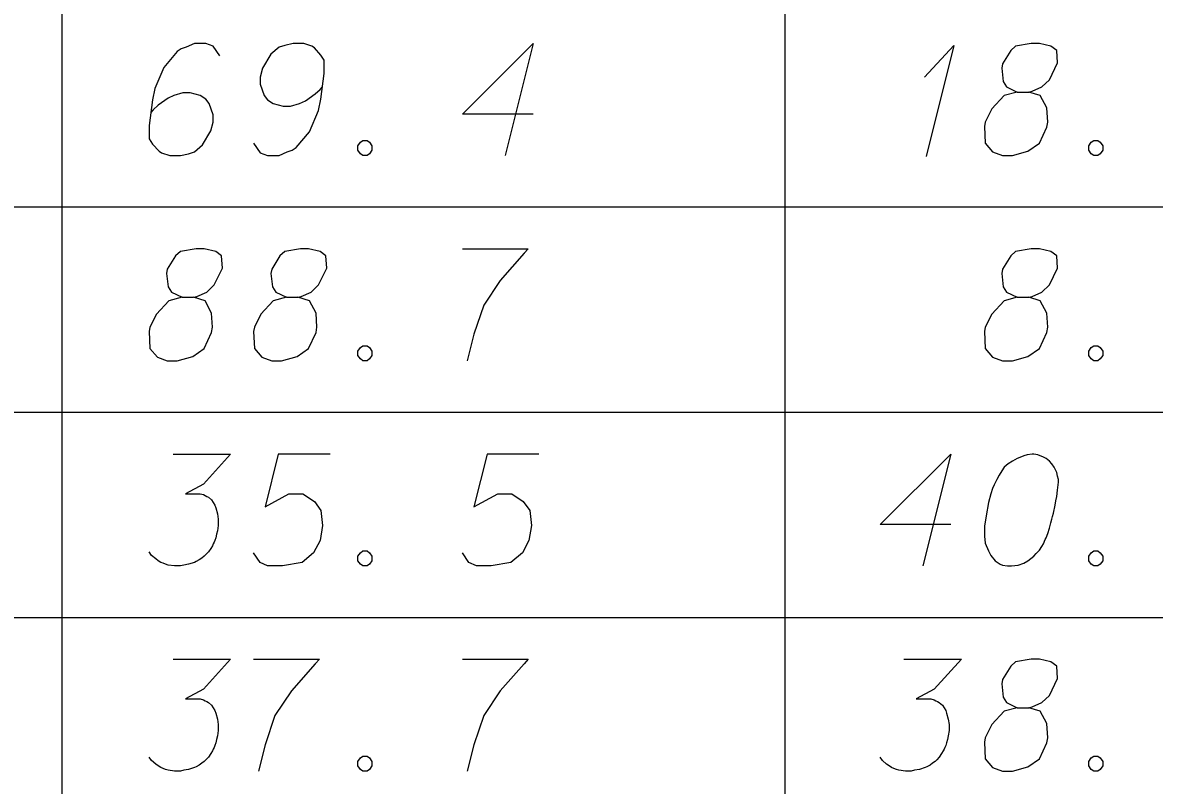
# Model space of a CAD drawing. Extents: x 2074207 to 2076812, y 516372 to 523312.
# Drawn here: x 2076524.39 to 2076572.95, y 520177.2 to 520209.9 of the extents above; entities that cross this region are included whole.
import ezdxf

# ---------------------------------------------------------------- set-up
doc = ezdxf.new("R2010")
doc.units = 0
doc.layers.add('Prop DirtTable_ Soil Test Results - Outline (Minor)', color=7, linetype='Continuous')
doc.layers.add('Prop DirtTable_ Soil Test Results - Tx (Sample Data)', color=7, linetype='Continuous')

msp = doc.modelspace()

# ---------------------------------------------------------------- linework, layer by layer
at = {"layer": 'Prop DirtTable_ Soil Test Results - Outline (Minor)'}
for p, q in [((2076526.074, 520210.801), (2076526.074, 520202.001)), ((2076557.094, 520210.801), (2076557.094, 520202.001)), ((2076260.609, 520202.001), (2076811.903, 520202.001)), ((2076260.609, 520202.001), (2076811.903, 520202.001)), ((2076526.074, 520202.001), (2076526.074, 520193.201)), ((2076557.094, 520202.001), (2076557.094, 520193.201)), ((2076260.609, 520193.201), (2076811.903, 520193.201)), ((2076260.609, 520193.201), (2076811.903, 520193.201)), ((2076526.074, 520193.201), (2076526.074, 520184.401)), ((2076557.094, 520193.201), (2076557.094, 520184.401)), ((2076260.609, 520184.401), (2076811.903, 520184.401)), ((2076260.609, 520184.401), (2076811.903, 520184.401)), ((2076526.074, 520184.401), (2076526.074, 520175.601)), ((2076557.094, 520184.401), (2076557.094, 520175.601))]:
    msp.add_line(p, q, dxfattribs=at)
at = {"layer": 'Prop DirtTable_ Soil Test Results - Tx (Sample Data)'}
for points in [[(2076532.855, 520208.477), (2076532.573, 520208.893), (2076532.256, 520209.006), (2076531.762, 520209.006), (2076531.409, 520208.855), (2076531.198, 520208.78), (2076531.021, 520208.666), (2076530.457, 520207.986), (2076530.069, 520207.079), (2076529.963, 520206.588), (2076529.822, 520205.491), (2076529.822, 520204.925), (2076529.963, 520204.698), (2076530.245, 520204.395), (2076530.351, 520204.32), (2076530.704, 520204.206), (2076531.162, 520204.206), (2076531.515, 520204.282), (2076531.762, 520204.358), (2076532.115, 520204.66), (2076532.467, 520205.265), (2076532.573, 520205.643), (2076532.573, 520205.945), (2076532.397, 520206.436), (2076532.256, 520206.625), (2076532.009, 520206.777), (2076531.586, 520206.89), (2076531.268, 520206.89), (2076530.88, 520206.777), (2076530.633, 520206.663), (2076530.21, 520206.361), (2076529.998, 520206.172), (2076529.892, 520206.058)], [(2076534.302, 520204.736), (2076534.584, 520204.32), (2076534.901, 520204.206), (2076535.395, 520204.206), (2076535.748, 520204.358), (2076535.96, 520204.433), (2076536.136, 520204.547), (2076536.7, 520205.227), (2076537.089, 520206.134), (2076537.194, 520206.625), (2076537.335, 520207.721), (2076537.335, 520208.288), (2076537.194, 520208.515), (2076536.912, 520208.817), (2076536.806, 520208.893), (2076536.454, 520209.006), (2076535.995, 520209.006), (2076535.642, 520208.931), (2076535.395, 520208.855), (2076535.043, 520208.553), (2076534.69, 520207.948), (2076534.584, 520207.57), (2076534.584, 520207.268), (2076534.76, 520206.777), (2076534.901, 520206.588), (2076535.148, 520206.436), (2076535.572, 520206.323), (2076535.889, 520206.323), (2076536.277, 520206.436), (2076536.524, 520206.55), (2076536.947, 520206.852), (2076537.159, 520207.041), (2076537.265, 520207.154)], [(2076546.295, 520205.983), (2076543.262, 520205.983), (2076546.295, 520209.006), (2076545.096, 520204.206)], [(2076563.087, 520207.57), (2076564.357, 520208.931), (2076563.157, 520204.169)], [(2076567.073, 520206.928), (2076567.567, 520206.928), (2076567.708, 520206.965), (2076568.131, 520207.154), (2076568.449, 520207.457), (2076568.801, 520208.175), (2076568.766, 520208.704), (2076568.519, 520208.893), (2076568.025, 520209.006), (2076567.672, 520209.006), (2076567.002, 520208.893), (2076566.791, 520208.704), (2076566.438, 520208.137), (2076566.403, 520207.948), (2076566.473, 520207.381), (2076566.614, 520207.154), (2076567.073, 520206.928), (2076566.508, 520206.777), (2076565.979, 520206.21), (2076565.697, 520205.643), (2076565.662, 520205.454), (2076565.697, 520204.736), (2076566.015, 520204.358), (2076566.438, 520204.206), (2076566.861, 520204.206), (2076567.531, 520204.395), (2076568.025, 520204.736), (2076568.343, 520205.416), (2076568.378, 520205.643), (2076568.343, 520206.247), (2076568.06, 520206.777), (2076567.567, 520206.928)], [(2076538.993, 520204.849), (2076539.17, 520204.849), (2076539.276, 520204.773), (2076539.381, 520204.622), (2076539.381, 520204.433), (2076539.276, 520204.282), (2076539.17, 520204.206), (2076538.993, 520204.206), (2076538.888, 520204.282), (2076538.782, 520204.433), (2076538.782, 520204.622), (2076538.888, 520204.773), (2076538.993, 520204.849)], [(2076570.353, 520204.849), (2076570.53, 520204.849), (2076570.636, 520204.773), (2076570.741, 520204.622), (2076570.741, 520204.433), (2076570.636, 520204.282), (2076570.53, 520204.206), (2076570.353, 520204.206), (2076570.248, 520204.282), (2076570.142, 520204.433), (2076570.142, 520204.622), (2076570.248, 520204.773), (2076570.353, 520204.849)], [(2076531.233, 520198.128), (2076531.727, 520198.128), (2076531.868, 520198.165), (2076532.291, 520198.354), (2076532.609, 520198.657), (2076532.961, 520199.375), (2076532.926, 520199.904), (2076532.679, 520200.093), (2076532.185, 520200.206), (2076531.832, 520200.206), (2076531.162, 520200.093), (2076530.951, 520199.904), (2076530.598, 520199.337), (2076530.563, 520199.148), (2076530.633, 520198.581), (2076530.774, 520198.354), (2076531.233, 520198.128), (2076530.668, 520197.977), (2076530.139, 520197.41), (2076529.857, 520196.843), (2076529.822, 520196.654), (2076529.857, 520195.936), (2076530.175, 520195.558), (2076530.598, 520195.406), (2076531.021, 520195.406), (2076531.691, 520195.595), (2076532.185, 520195.936), (2076532.503, 520196.616), (2076532.538, 520196.843), (2076532.503, 520197.447), (2076532.22, 520197.977), (2076531.727, 520198.128)], [(2076535.713, 520198.128), (2076536.207, 520198.128), (2076536.348, 520198.165), (2076536.771, 520198.354), (2076537.089, 520198.657), (2076537.441, 520199.375), (2076537.406, 520199.904), (2076537.159, 520200.093), (2076536.665, 520200.206), (2076536.312, 520200.206), (2076535.642, 520200.093), (2076535.431, 520199.904), (2076535.078, 520199.337), (2076535.043, 520199.148), (2076535.113, 520198.581), (2076535.254, 520198.354), (2076535.713, 520198.128), (2076535.148, 520197.977), (2076534.619, 520197.41), (2076534.337, 520196.843), (2076534.302, 520196.654), (2076534.337, 520195.936), (2076534.655, 520195.558), (2076535.078, 520195.406), (2076535.501, 520195.406), (2076536.171, 520195.595), (2076536.665, 520195.936), (2076536.983, 520196.616), (2076537.018, 520196.843), (2076536.983, 520197.447), (2076536.7, 520197.977), (2076536.207, 520198.128)], [(2076543.262, 520200.206), (2076546.084, 520200.206), (2076545.907, 520200.017), (2076544.884, 520198.846), (2076544.179, 520197.788), (2076543.756, 520196.54), (2076543.473, 520195.406)], [(2076567.073, 520198.128), (2076567.567, 520198.128), (2076567.708, 520198.165), (2076568.131, 520198.354), (2076568.449, 520198.657), (2076568.801, 520199.375), (2076568.766, 520199.904), (2076568.519, 520200.093), (2076568.025, 520200.206), (2076567.672, 520200.206), (2076567.002, 520200.093), (2076566.791, 520199.904), (2076566.438, 520199.337), (2076566.403, 520199.148), (2076566.473, 520198.581), (2076566.614, 520198.354), (2076567.073, 520198.128), (2076566.508, 520197.977), (2076565.979, 520197.41), (2076565.697, 520196.843), (2076565.662, 520196.654), (2076565.697, 520195.936), (2076566.015, 520195.558), (2076566.438, 520195.406), (2076566.861, 520195.406), (2076567.531, 520195.595), (2076568.025, 520195.936), (2076568.343, 520196.616), (2076568.378, 520196.843), (2076568.343, 520197.447), (2076568.06, 520197.977), (2076567.567, 520198.128)], [(2076538.993, 520196.049), (2076539.17, 520196.049), (2076539.276, 520195.973), (2076539.381, 520195.822), (2076539.381, 520195.633), (2076539.276, 520195.482), (2076539.17, 520195.406), (2076538.993, 520195.406), (2076538.888, 520195.482), (2076538.782, 520195.633), (2076538.782, 520195.822), (2076538.888, 520195.973), (2076538.993, 520196.049)], [(2076570.353, 520196.049), (2076570.53, 520196.049), (2076570.636, 520195.973), (2076570.741, 520195.822), (2076570.741, 520195.633), (2076570.636, 520195.482), (2076570.53, 520195.406), (2076570.353, 520195.406), (2076570.248, 520195.482), (2076570.142, 520195.633), (2076570.142, 520195.822), (2076570.248, 520195.973), (2076570.353, 520196.049)], [(2076530.845, 520191.406), (2076533.314, 520191.406), (2076532.15, 520190.121), (2076531.374, 520189.706), (2076532.009, 520189.706), (2076532.15, 520189.668), (2076532.22, 520189.63), (2076532.291, 520189.592), (2076532.362, 520189.554), (2076532.503, 520189.441), (2076532.573, 520189.328), (2076532.644, 520189.214), (2076532.679, 520189.101), (2076532.75, 520188.836), (2076532.785, 520188.61), (2076532.785, 520188.496), (2076532.785, 520188.345), (2076532.75, 520188.118), (2076532.714, 520187.967), (2076532.679, 520187.816), (2076532.644, 520187.703), (2076532.609, 520187.627), (2076532.573, 520187.551), (2076532.538, 520187.476), (2076532.467, 520187.362), (2076532.362, 520187.211), (2076532.256, 520187.098), (2076532.185, 520187.022), (2076532.079, 520186.947), (2076531.974, 520186.871), (2076531.832, 520186.795), (2076531.762, 520186.758), (2076531.515, 520186.682), (2076531.303, 520186.644), (2076531.162, 520186.606), (2076530.915, 520186.606), (2076530.633, 520186.644), (2076530.527, 520186.682), (2076530.421, 520186.72), (2076530.316, 520186.758), (2076530.21, 520186.833), (2076530.104, 520186.909), (2076529.928, 520187.06), (2076529.822, 520187.211)], [(2076537.582, 520191.406), (2076535.36, 520191.406), (2076534.796, 520189.139), (2076535.819, 520189.706), (2076536.418, 520189.706), (2076536.912, 520189.365), (2076537.194, 520188.988), (2076537.265, 520188.345), (2076537.159, 520187.703), (2076536.877, 520187.173), (2076536.383, 520186.758), (2076535.536, 520186.606), (2076534.901, 520186.606), (2076534.584, 520186.758), (2076534.302, 520187.173)], [(2076546.542, 520191.406), (2076544.32, 520191.406), (2076543.756, 520189.139), (2076544.779, 520189.706), (2076545.378, 520189.706), (2076545.872, 520189.365), (2076546.154, 520188.988), (2076546.225, 520188.345), (2076546.119, 520187.703), (2076545.837, 520187.173), (2076545.343, 520186.758), (2076544.496, 520186.606), (2076543.861, 520186.606), (2076543.544, 520186.758), (2076543.262, 520187.173)], [(2076564.215, 520188.383), (2076561.182, 520188.383), (2076564.215, 520191.406), (2076563.016, 520186.606)], [(2076567.778, 520191.406), (2076567.708, 520191.406), (2076567.496, 520191.369), (2076567.355, 520191.331), (2076567.249, 520191.293), (2076567.073, 520191.217), (2076566.861, 520191.104), (2076566.685, 520190.991), (2076566.508, 520190.84), (2076566.403, 520190.688), (2076566.297, 520190.499), (2076566.191, 520190.31), (2076566.085, 520190.084), (2076566.015, 520189.932), (2076565.944, 520189.706), (2076565.838, 520189.328), (2076565.732, 520188.761), (2076565.662, 520188.307), (2076565.662, 520187.891), (2076565.697, 520187.589), (2076565.838, 520187.249), (2076565.944, 520187.06), (2076566.12, 520186.833), (2076566.332, 520186.682), (2076566.438, 520186.644), (2076566.649, 520186.606), (2076566.826, 520186.606), (2076567.108, 520186.644), (2076567.355, 520186.72), (2076567.531, 520186.833), (2076567.778, 520187.022), (2076567.884, 520187.136), (2076568.025, 520187.287), (2076568.131, 520187.438), (2076568.202, 520187.551), (2076568.272, 520187.74), (2076568.307, 520187.816), (2076568.378, 520188.005), (2076568.449, 520188.232), (2076568.519, 520188.458), (2076568.554, 520188.61), (2076568.59, 520188.723), (2076568.625, 520188.874), (2076568.695, 520189.214), (2076568.731, 520189.403), (2076568.766, 520189.592), (2076568.801, 520189.857), (2076568.837, 520190.197), (2076568.837, 520190.31), (2076568.801, 520190.462), (2076568.766, 520190.613), (2076568.66, 520190.84), (2076568.554, 520190.991), (2076568.449, 520191.104), (2076568.307, 520191.217), (2076568.166, 520191.293), (2076568.06, 520191.331), (2076567.955, 520191.369), (2076567.778, 520191.406)], [(2076538.993, 520187.249), (2076539.17, 520187.249), (2076539.276, 520187.173), (2076539.381, 520187.022), (2076539.381, 520186.833), (2076539.276, 520186.682), (2076539.17, 520186.606), (2076538.993, 520186.606), (2076538.888, 520186.682), (2076538.782, 520186.833), (2076538.782, 520187.022), (2076538.888, 520187.173), (2076538.993, 520187.249)], [(2076570.353, 520187.249), (2076570.53, 520187.249), (2076570.636, 520187.173), (2076570.741, 520187.022), (2076570.741, 520186.833), (2076570.636, 520186.682), (2076570.53, 520186.606), (2076570.353, 520186.606), (2076570.248, 520186.682), (2076570.142, 520186.833), (2076570.142, 520187.022), (2076570.248, 520187.173), (2076570.353, 520187.249)], [(2076530.845, 520182.606), (2076533.314, 520182.606), (2076532.15, 520181.321), (2076531.374, 520180.906), (2076532.009, 520180.906), (2076532.15, 520180.868), (2076532.22, 520180.83), (2076532.291, 520180.792), (2076532.362, 520180.754), (2076532.503, 520180.641), (2076532.573, 520180.528), (2076532.644, 520180.414), (2076532.679, 520180.301), (2076532.75, 520180.036), (2076532.785, 520179.81), (2076532.785, 520179.696), (2076532.785, 520179.545), (2076532.75, 520179.318), (2076532.714, 520179.167), (2076532.679, 520179.016), (2076532.644, 520178.903), (2076532.609, 520178.827), (2076532.573, 520178.751), (2076532.538, 520178.676), (2076532.467, 520178.562), (2076532.362, 520178.411), (2076532.256, 520178.298), (2076532.185, 520178.222), (2076532.079, 520178.147), (2076531.974, 520178.071), (2076531.832, 520177.995), (2076531.762, 520177.958), (2076531.515, 520177.882), (2076531.303, 520177.844), (2076531.162, 520177.806), (2076530.915, 520177.806), (2076530.633, 520177.844), (2076530.527, 520177.882), (2076530.421, 520177.92), (2076530.316, 520177.958), (2076530.21, 520178.033), (2076530.104, 520178.109), (2076529.928, 520178.26), (2076529.822, 520178.411)], [(2076534.302, 520182.606), (2076537.124, 520182.606), (2076536.947, 520182.417), (2076535.924, 520181.246), (2076535.219, 520180.188), (2076534.796, 520178.94), (2076534.513, 520177.806)], [(2076543.262, 520182.606), (2076546.084, 520182.606), (2076545.907, 520182.417), (2076544.884, 520181.246), (2076544.179, 520180.188), (2076543.756, 520178.94), (2076543.473, 520177.806)], [(2076562.205, 520182.606), (2076564.674, 520182.606), (2076563.51, 520181.321), (2076562.734, 520180.906), (2076563.369, 520180.906), (2076563.51, 520180.868), (2076563.58, 520180.83), (2076563.651, 520180.792), (2076563.722, 520180.754), (2076563.863, 520180.641), (2076563.933, 520180.528), (2076564.004, 520180.414), (2076564.039, 520180.301), (2076564.11, 520180.036), (2076564.145, 520179.81), (2076564.145, 520179.696), (2076564.145, 520179.545), (2076564.11, 520179.318), (2076564.074, 520179.167), (2076564.039, 520179.016), (2076564.004, 520178.903), (2076563.969, 520178.827), (2076563.933, 520178.751), (2076563.898, 520178.676), (2076563.827, 520178.562), (2076563.722, 520178.411), (2076563.616, 520178.298), (2076563.545, 520178.222), (2076563.439, 520178.147), (2076563.334, 520178.071), (2076563.192, 520177.995), (2076563.122, 520177.958), (2076562.875, 520177.882), (2076562.663, 520177.844), (2076562.522, 520177.806), (2076562.275, 520177.806), (2076561.993, 520177.844), (2076561.887, 520177.882), (2076561.781, 520177.92), (2076561.676, 520177.958), (2076561.57, 520178.033), (2076561.464, 520178.109), (2076561.288, 520178.26), (2076561.182, 520178.411)], [(2076567.073, 520180.528), (2076567.567, 520180.528), (2076567.708, 520180.565), (2076568.131, 520180.754), (2076568.449, 520181.057), (2076568.801, 520181.775), (2076568.766, 520182.304), (2076568.519, 520182.493), (2076568.025, 520182.606), (2076567.672, 520182.606), (2076567.002, 520182.493), (2076566.791, 520182.304), (2076566.438, 520181.737), (2076566.403, 520181.548), (2076566.473, 520180.981), (2076566.614, 520180.754), (2076567.073, 520180.528), (2076566.508, 520180.377), (2076565.979, 520179.81), (2076565.697, 520179.243), (2076565.662, 520179.054), (2076565.697, 520178.336), (2076566.015, 520177.958), (2076566.438, 520177.806), (2076566.861, 520177.806), (2076567.531, 520177.995), (2076568.025, 520178.336), (2076568.343, 520179.016), (2076568.378, 520179.243), (2076568.343, 520179.847), (2076568.06, 520180.377), (2076567.567, 520180.528)], [(2076538.993, 520178.449), (2076539.17, 520178.449), (2076539.276, 520178.373), (2076539.381, 520178.222), (2076539.381, 520178.033), (2076539.276, 520177.882), (2076539.17, 520177.806), (2076538.993, 520177.806), (2076538.888, 520177.882), (2076538.782, 520178.033), (2076538.782, 520178.222), (2076538.888, 520178.373), (2076538.993, 520178.449)], [(2076570.353, 520178.449), (2076570.53, 520178.449), (2076570.636, 520178.373), (2076570.741, 520178.222), (2076570.741, 520178.033), (2076570.636, 520177.882), (2076570.53, 520177.806), (2076570.353, 520177.806), (2076570.248, 520177.882), (2076570.142, 520178.033), (2076570.142, 520178.222), (2076570.248, 520178.373), (2076570.353, 520178.449)]]:
    msp.add_lwpolyline(points, dxfattribs=at)

doc.saveas('drawing.dxf')
